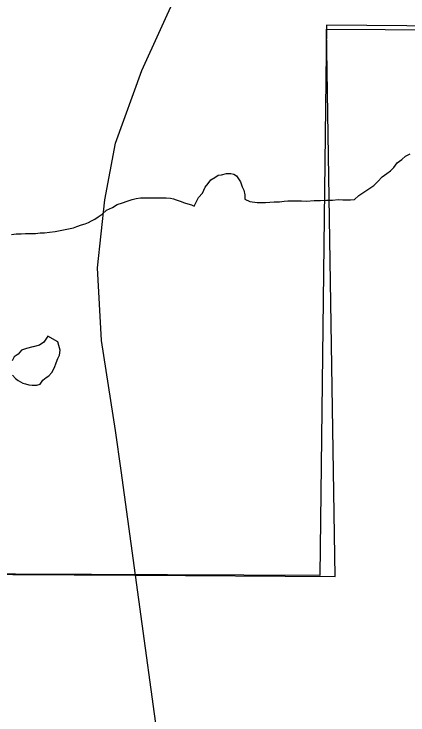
# Model space of a CAD drawing. Extents: x 2010165 to 2382125, y 1060529 to 1407316.
# Drawn here: x 2131582 to 2132997, y 1238386 to 1240904 of the extents above; entities that cross this region are included whole.
import ezdxf

# ---------------------------------------------------------------- set-up
doc = ezdxf.new("R2010")
doc.units = 0
for name, color, linetype in [('GM_X_Corporation', 7, 'Continuous'), ('GM_X_Minor_Lake', 7, 'Continuous'), ('GM_X_Minor_River', 7, 'Continuous'), ('GM_X_State_Route', 7, 'Continuous'), ('GM_X_Township', 7, 'Continuous')]:
    doc.layers.add(name, color=color, linetype=linetype)

msp = doc.modelspace()

# ---------------------------------------------------------------- linework, layer by layer
at = {"layer": 'GM_X_Corporation'}
msp.add_lwpolyline([(2138194, 1240818), (2132704.5, 1240864.6), (2132680.2, 1238887), (2124751.5, 1238922.2)], dxfattribs=at)
at = {"layer": 'GM_X_Minor_Lake'}
for points in [[(2131577, 1239606.2), (2131587.1, 1239594.2), (2131597.2, 1239588.2), (2131613.3, 1239578.2), (2131623.3, 1239576.2), (2131635.4, 1239572.3), (2131647.4, 1239570.3), (2131663.5, 1239570.3), (2131675.5, 1239574.4), (2131685.5, 1239588.5), (2131697.5, 1239598.6), (2131707.5, 1239604.6), (2131717.5, 1239616.7), (2131727.4, 1239634.8), (2131733.4, 1239650.8), (2131739.4, 1239666.9), (2131745.4, 1239679), (2131747.3, 1239697), (2131743.2, 1239713.1), (2131739.2, 1239727.1), (2131703.2, 1239746.4)], [(2131703.2, 1239746.4), (2131689, 1239724.9), (2131673, 1239714.9), (2131650.9, 1239708.8), (2131649.8, 1239708.5)], [(2131649.8, 1239708.5), (2131626.9, 1239702.7), (2131608.8, 1239696.6), (2131596.8, 1239682.5), (2131582.8, 1239672.4), (2131574.9, 1239658.4)]]:
    msp.add_lwpolyline(points, dxfattribs=at)
at = {"layer": 'GM_X_Minor_River'}
for points in [[(2132195, 1240226.2), (2132207, 1240222.2), (2132219.1, 1240218.2), (2132229.1, 1240214.3), (2132245.1, 1240244.4), (2132259.1, 1240260.5), (2132269, 1240282.6), (2132279, 1240294.7), (2132289, 1240308.8), (2132303, 1240316.8), (2132315, 1240324.9), (2132327.1, 1240326.9), (2132345.1, 1240331), (2132361.2, 1240331.1), (2132371.2, 1240329.1), (2132381.3, 1240323.1), (2132395.4, 1240301.1), (2132401.5, 1240283), (2132407.5, 1240271), (2132411.6, 1240255), (2132411.6, 1240238.9), (2132429.7, 1240230.9), (2132455.8, 1240227), (2132485.9, 1240227.1), (2132516, 1240229.2), (2132536.1, 1240229.3), (2132552.1, 1240231.3), (2132566.2, 1240233.4), (2132582.2, 1240233.4), (2132598.3, 1240233.5), (2132614.3, 1240233.5), (2132632.4, 1240231.6), (2132660.5, 1240233.7), (2132682.6, 1240233.8), (2132704.6, 1240235.8), (2132726.7, 1240235.9), (2132746.8, 1240238), (2132762.8, 1240236), (2132776.9, 1240236.1), (2132790.9, 1240236.1), (2132804.9, 1240238.2), (2132821, 1240252.3), (2132875, 1240288.6), (2132889, 1240302.6), (2132905, 1240318.7), (2132921, 1240330.8), (2132935, 1240340.9), (2132947, 1240353), (2132959, 1240369.1), (2132975, 1240381.2), (2132989, 1240393.3), (2133005.1, 1240401.3)], [(2131573.3, 1240111.8), (2131589.3, 1240113.9), (2131607.4, 1240114), (2131623.4, 1240116), (2131641.5, 1240116.1), (2131659.6, 1240116.1), (2131675.6, 1240118.2), (2131691.7, 1240118.2), (2131709.7, 1240120.3), (2131729.8, 1240122.4), (2131747.8, 1240126.4), (2131795.9, 1240136.6), (2131808, 1240140.7), (2131824, 1240146.8), (2131838, 1240150.8), (2131850.1, 1240154.9), (2131860.1, 1240160.9), (2131872.1, 1240167), (2131884.1, 1240175.1), (2131898.1, 1240185.1), (2131914.1, 1240199.2), (2131936.2, 1240209.3), (2131952.2, 1240219.4), (2131972.2, 1240225.5), (2131988.3, 1240231.6), (2132006.3, 1240237.6), (2132020.3, 1240241.7), (2132036.4, 1240243.8), (2132048.4, 1240243.8), (2132060.5, 1240243.8), (2132072.5, 1240243.9), (2132084.5, 1240243.9), (2132102.6, 1240244), (2132114.6, 1240244), (2132128.7, 1240244), (2132144.7, 1240242.1), (2132154.8, 1240240.1), (2132164.8, 1240236.1), (2132178.9, 1240232.2), (2132195, 1240226.2)]]:
    msp.add_lwpolyline(points, dxfattribs=at)
at = {"layer": 'GM_X_State_Route'}
for points in [[(2131966.5, 1239264.6), (2131946.9, 1239407.8), (2131896.6, 1239731.1), (2131882.4, 1239992.4), (2131908, 1240237.1), (2131946.9, 1240440.4), (2132040.8, 1240701.4), (2132169.8, 1240984.3), (2132342.1, 1241405.2), (2132424.5, 1241646.2), (2132515.6, 1242073.6), (2132546.9, 1242282.4), (2132582.8, 1242613.7), (2132587.2, 1242711.8)], [(2132002.5, 1239001.6), (2131966.5, 1239264.6)], [(2132254.7, 1237107.2), (2132202.4, 1237542.6), (2132018.1, 1238887.8), (2132002.5, 1239001.6)]]:
    msp.add_lwpolyline(points, dxfattribs=at)
at = {"layer": 'GM_X_Township'}
msp.add_lwpolyline([(2127383.3, 1238913.2), (2132018.1, 1238887.9), (2132735.5, 1238883.9), (2132705.2, 1240850.1), (2135021.8, 1240836), (2138421.8, 1240815.3)], dxfattribs=at)

doc.saveas('drawing.dxf')
